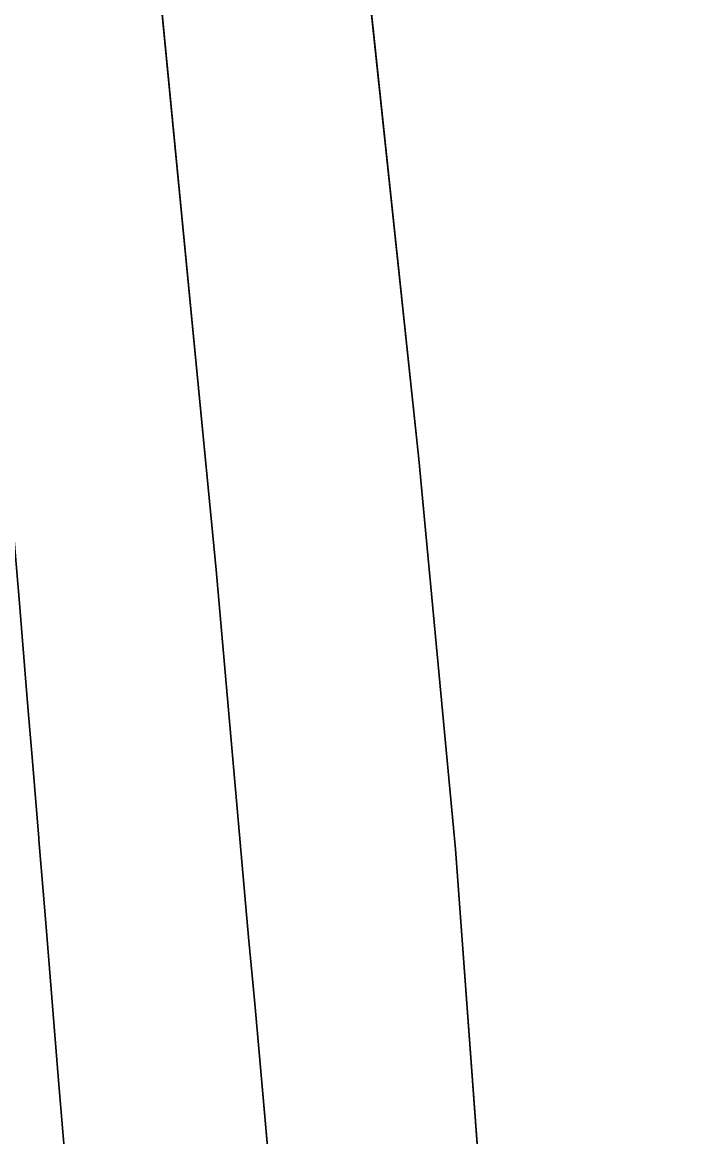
# Model space of a CAD drawing. Extents: x -689422 to -685210, y -987725 to -982160.
# Drawn here: x -686721 to -686678.2, y -985062.9 to -984992.5 of the extents above; entities that cross this region are included whole.
import ezdxf

# ---------------------------------------------------------------- set-up
doc = ezdxf.new("R2010")
doc.units = 0
for name, color, linetype in [('KN_Hranice_parcel', 7, 'Continuous'), ('KN_Polygon parcely', 7, 'Continuous'), ('KN_POZEMKY_OSTATNI PLOCHA', 7, 'Continuous'), ('KN_VYUZITI_14_ostatni plocha_dráha', 7, 'Continuous'), ('KN_VYUZITI_16_ostatni plocha_silnice', 7, 'Continuous'), ('KN_VYUZITI_23_ostatni plocha_manipulacni plocha', 7, 'Continuous')]:
    doc.layers.add(name, color=color, linetype=linetype)

msp = doc.modelspace()

# ---------------------------------------------------------------- linework, layer by layer
at = {"layer": 'KN_Hranice_parcel'}
for points in [[(-686713.59, -984876.85), (-686715.71, -984900.57), (-686715.94, -984919.67), (-686716.29, -984919.9), (-686720.36, -984922.53), (-686720.96, -984929.59), (-686717.73, -984930.6), (-686716.26, -984933.62), (-686715.8, -984946.4), (-686714.8, -984962.23), (-686713.55, -984978.03), (-686708.78, -985027.08), (-686706.73, -985050.27), (-686706.34, -985054.46), (-686702.11, -985101.99)], [(-686701.87, -984918.64), (-686703.91, -984921.63), (-686702.71, -984961.39), (-686702.22, -984961.33), (-686695.96, -985020.08), (-686693.64, -985044.72), (-686690.73, -985084.3), (-686686.57, -985104.8), (-686677.96, -985123.49), (-686673.48, -985133.21), (-686672.13, -985136.15), (-686666.22, -985150), (-686658.91, -985165.35), (-686654.25, -985188.79), (-686653.31, -985191.93)], [(-686718.35, -985064.07), (-686718.45, -985062.82), (-686718.76, -985059.08), (-686719.17, -985054.1), (-686719.58, -985049.12), (-686719.99, -985044.13), (-686720, -985044.02), (-686720.4, -985039.15), (-686720.68, -985035.73), (-686720.81, -985034.17), (-686721.22, -985029.18), (-686721.63, -985024.2), (-686721.83, -985021.69), (-686722.03, -985019.22), (-686722.44, -985014.23), (-686722.85, -985009.25), (-686723.21, -985004.94), (-686723.26, -985004.27), (-686723.67, -984999.28), (-686724.07, -984994.28), (-686724.1, -984993.95), (-686724.47, -984989.27)]]:
    msp.add_lwpolyline(points, dxfattribs=at)
at = {"layer": 'KN_Polygon parcely'}
for points in [[(-686684.12, -984868.39), (-686693.49, -984906.38), (-686701.87, -984918.64), (-686703.91, -984921.63), (-686702.71, -984961.39), (-686702.22, -984961.33), (-686695.96, -985020.08), (-686693.64, -985044.72), (-686690.73, -985084.3), (-686686.57, -985104.8), (-686677.96, -985123.49)], [(-686705.73, -985158.36), (-686699.66, -985160.68), (-686698.51, -985147.76), (-686699.25, -985125.85), (-686702.05, -985104.71), (-686702.11, -985101.99), (-686706.34, -985054.46), (-686706.73, -985050.27), (-686708.78, -985027.08), (-686713.55, -984978.03), (-686714.8, -984962.23), (-686715.8, -984946.4), (-686716.26, -984933.62), (-686717.73, -984930.6), (-686720.96, -984929.59), (-686720.36, -984922.53), (-686716.29, -984919.9), (-686715.94, -984919.67), (-686715.71, -984900.57), (-686713.59, -984876.85)], [(-686713.59, -984876.85), (-686715.71, -984900.57), (-686715.94, -984919.67), (-686716.29, -984919.9), (-686720.36, -984922.53), (-686720.96, -984929.59), (-686717.73, -984930.6), (-686716.26, -984933.62), (-686715.8, -984946.4), (-686714.8, -984962.23), (-686713.55, -984978.03), (-686708.78, -985027.08), (-686706.73, -985050.27), (-686706.34, -985054.46), (-686702.11, -985101.99)], [(-686677.96, -985123.49), (-686686.57, -985104.8), (-686690.73, -985084.3), (-686693.64, -985044.72), (-686695.96, -985020.08), (-686702.22, -984961.33), (-686702.71, -984961.39), (-686703.91, -984921.63), (-686701.87, -984918.64), (-686697.57, -984894.57), (-686694.83, -984879.69)], [(-686724.47, -984989.27), (-686724.1, -984993.95), (-686724.07, -984994.28), (-686723.67, -984999.28), (-686723.26, -985004.27), (-686723.21, -985004.94), (-686722.85, -985009.25), (-686722.44, -985014.23), (-686722.03, -985019.22), (-686721.83, -985021.69), (-686721.63, -985024.2), (-686721.22, -985029.18), (-686720.81, -985034.17), (-686720.68, -985035.73), (-686720.4, -985039.15), (-686720, -985044.02), (-686719.99, -985044.13), (-686719.58, -985049.12), (-686719.17, -985054.1), (-686718.76, -985059.08), (-686718.45, -985062.82), (-686718.35, -985064.07)], [(-686718.35, -985064.07), (-686718.45, -985062.82), (-686718.76, -985059.08), (-686719.17, -985054.1), (-686719.58, -985049.12), (-686719.99, -985044.13), (-686720, -985044.02), (-686720.4, -985039.15), (-686720.68, -985035.73), (-686720.81, -985034.17), (-686721.22, -985029.18), (-686721.63, -985024.2), (-686721.83, -985021.69), (-686722.03, -985019.22), (-686722.44, -985014.23), (-686722.85, -985009.25), (-686723.21, -985004.94), (-686723.26, -985004.27), (-686723.67, -984999.28), (-686724.07, -984994.28), (-686724.1, -984993.95), (-686724.47, -984989.27)]]:
    msp.add_lwpolyline(points, dxfattribs=at)
at = {"layer": 'KN_POZEMKY_OSTATNI PLOCHA'}
for p, q in [((-686702.22, -984961.33), (-686695.96, -985020.08)), ((-686695.96, -985020.08), (-686702.22, -984961.33)), ((-686713.55, -984978.03), (-686708.78, -985027.08)), ((-686708.78, -985027.08), (-686713.55, -984978.03)), ((-686695.96, -985020.08), (-686693.64, -985044.72)), ((-686693.64, -985044.72), (-686695.96, -985020.08)), ((-686708.78, -985027.08), (-686706.73, -985050.27)), ((-686706.73, -985050.27), (-686708.78, -985027.08)), ((-686720.81, -985034.17), (-686721.22, -985029.18)), ((-686721.22, -985029.18), (-686720.81, -985034.17)), ((-686720.68, -985035.73), (-686720.81, -985034.17)), ((-686720.81, -985034.17), (-686720.68, -985035.73)), ((-686720.4, -985039.15), (-686720.68, -985035.73)), ((-686720.68, -985035.73), (-686720.4, -985039.15)), ((-686720, -985044.02), (-686720.4, -985039.15)), ((-686720.4, -985039.15), (-686720, -985044.02)), ((-686719.99, -985044.13), (-686720, -985044.02)), ((-686720, -985044.02), (-686719.99, -985044.13)), ((-686719.58, -985049.12), (-686719.99, -985044.13)), ((-686719.99, -985044.13), (-686719.58, -985049.12)), ((-686693.64, -985044.72), (-686690.73, -985084.3)), ((-686690.73, -985084.3), (-686693.64, -985044.72)), ((-686719.17, -985054.1), (-686719.58, -985049.12)), ((-686719.58, -985049.12), (-686719.17, -985054.1)), ((-686706.73, -985050.27), (-686706.34, -985054.46)), ((-686706.34, -985054.46), (-686706.73, -985050.27)), ((-686718.76, -985059.08), (-686719.17, -985054.1)), ((-686719.17, -985054.1), (-686718.76, -985059.08)), ((-686706.34, -985054.46), (-686702.11, -985101.99)), ((-686702.11, -985101.99), (-686706.34, -985054.46)), ((-686718.45, -985062.82), (-686718.76, -985059.08)), ((-686718.76, -985059.08), (-686718.45, -985062.82)), ((-686718.35, -985064.07), (-686718.45, -985062.82)), ((-686718.45, -985062.82), (-686718.35, -985064.07))]:
    msp.add_line(p, q, dxfattribs=at)
at = {"layer": 'KN_VYUZITI_14_ostatni plocha_dráha'}
for p, q in [((-686695.96, -985020.08), (-686702.22, -984961.33)), ((-686693.64, -985044.72), (-686695.96, -985020.08)), ((-686690.73, -985084.3), (-686693.64, -985044.72))]:
    msp.add_line(p, q, dxfattribs=at)
at = {"layer": 'KN_VYUZITI_16_ostatni plocha_silnice'}
for p, q in [((-686702.22, -984961.33), (-686695.96, -985020.08)), ((-686713.55, -984978.03), (-686708.78, -985027.08)), ((-686708.78, -985027.08), (-686713.55, -984978.03)), ((-686695.96, -985020.08), (-686693.64, -985044.72)), ((-686708.78, -985027.08), (-686706.73, -985050.27)), ((-686706.73, -985050.27), (-686708.78, -985027.08)), ((-686720.81, -985034.17), (-686721.22, -985029.18)), ((-686720.68, -985035.73), (-686720.81, -985034.17)), ((-686720.4, -985039.15), (-686720.68, -985035.73)), ((-686720, -985044.02), (-686720.4, -985039.15)), ((-686719.99, -985044.13), (-686720, -985044.02)), ((-686719.58, -985049.12), (-686719.99, -985044.13)), ((-686693.64, -985044.72), (-686690.73, -985084.3)), ((-686719.17, -985054.1), (-686719.58, -985049.12)), ((-686706.73, -985050.27), (-686706.34, -985054.46)), ((-686706.34, -985054.46), (-686706.73, -985050.27)), ((-686718.76, -985059.08), (-686719.17, -985054.1)), ((-686706.34, -985054.46), (-686702.11, -985101.99)), ((-686702.11, -985101.99), (-686706.34, -985054.46)), ((-686718.45, -985062.82), (-686718.76, -985059.08)), ((-686718.35, -985064.07), (-686718.45, -985062.82))]:
    msp.add_line(p, q, dxfattribs=at)
at = {"layer": 'KN_VYUZITI_23_ostatni plocha_manipulacni plocha'}
for p, q in [((-686721.22, -985029.18), (-686720.81, -985034.17)), ((-686720.81, -985034.17), (-686720.68, -985035.73)), ((-686720.68, -985035.73), (-686720.4, -985039.15)), ((-686720.4, -985039.15), (-686720, -985044.02)), ((-686720, -985044.02), (-686719.99, -985044.13)), ((-686719.99, -985044.13), (-686719.58, -985049.12)), ((-686719.58, -985049.12), (-686719.17, -985054.1)), ((-686719.17, -985054.1), (-686718.76, -985059.08)), ((-686718.76, -985059.08), (-686718.45, -985062.82)), ((-686718.45, -985062.82), (-686718.35, -985064.07))]:
    msp.add_line(p, q, dxfattribs=at)

doc.saveas('drawing.dxf')
